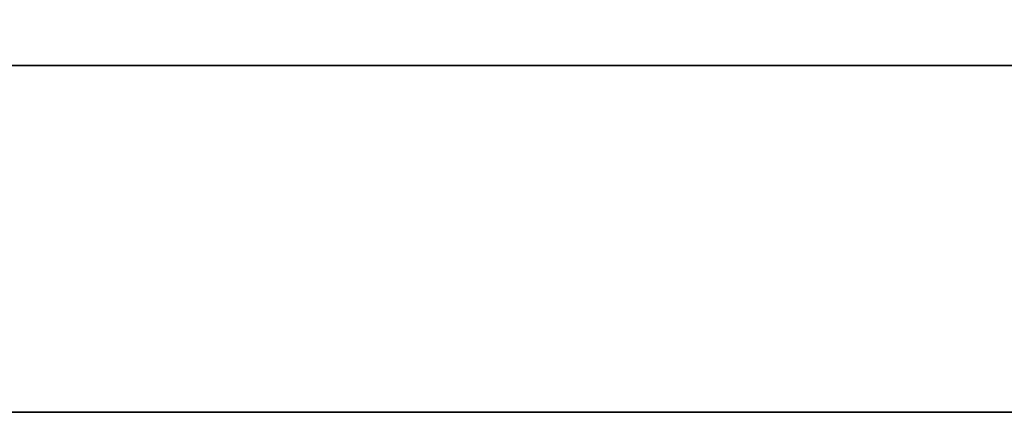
# Model space of a CAD drawing. Extents: x 248.8 to 273, y 2872.5 to 2876.7.
# Tile 275 of 656: x 258.91308 to 258.93128, y 2872.62467 to 2872.63191. Entities that reach past the tile are written whole.
import ezdxf

# ---------------------------------------------------------------- set-up
doc = ezdxf.new("R2010")
doc.units = 0
doc.header["$LTSCALE"] = 150
doc.header["$MEASUREMENT"] = 0
doc.layers.add('3DFACE_BOLT', color=7, linetype='CONTINUOUS')
doc.layers.add('3DFACE_SHAPE', color=7, linetype='CONTINUOUS')

msp = doc.modelspace()

# ---------------------------------------------------------------- linework, layer by layer
at = {"layer": '3DFACE_BOLT', "color": 1}
for points, invisible_edges in [([(258.909112, 2872.641067, -0.135), (258.915799, 2872.641067, -0.146583), (258.909112, 2872.631067, -0.135)], 14), ([(258.909112, 2872.631067, -0.135), (258.915799, 2872.641067, -0.146583), (258.915799, 2872.631067, -0.146583)], 3), ([(258.915799, 2872.641067, -0.123417), (258.909112, 2872.641067, -0.135), (258.915799, 2872.631067, -0.123417)], 14), ([(258.915799, 2872.631067, -0.123417), (258.909112, 2872.641067, -0.135), (258.909112, 2872.631067, -0.135)], 3), ([(258.909112, 2872.641067, -0.065), (258.915799, 2872.641067, -0.076583), (258.909112, 2872.631067, -0.065)], 14), ([(258.909112, 2872.631067, -0.065), (258.915799, 2872.641067, -0.076583), (258.915799, 2872.631067, -0.076583)], 3), ([(258.915799, 2872.641067, -0.053417), (258.909112, 2872.641067, -0.065), (258.915799, 2872.631067, -0.053417)], 14), ([(258.915799, 2872.631067, -0.053417), (258.909112, 2872.641067, -0.065), (258.909112, 2872.631067, -0.065)], 3), ([(258.915799, 2872.641067, -0.146583), (258.929174, 2872.641067, -0.146583), (258.915799, 2872.631067, -0.146583)], 14), ([(258.915799, 2872.631067, -0.146583), (258.929174, 2872.641067, -0.146583), (258.929174, 2872.631067, -0.146583)], 3), ([(258.929174, 2872.641067, -0.123417), (258.915799, 2872.641067, -0.123417), (258.929174, 2872.631067, -0.123417)], 14), ([(258.929174, 2872.631067, -0.123417), (258.915799, 2872.641067, -0.123417), (258.915799, 2872.631067, -0.123417)], 3), ([(258.915799, 2872.641067, -0.076583), (258.929174, 2872.641067, -0.076583), (258.915799, 2872.631067, -0.076583)], 14), ([(258.915799, 2872.631067, -0.076583), (258.929174, 2872.641067, -0.076583), (258.929174, 2872.631067, -0.076583)], 3), ([(258.929174, 2872.641067, -0.053417), (258.915799, 2872.641067, -0.053417), (258.929174, 2872.631067, -0.053417)], 14), ([(258.929174, 2872.631067, -0.053417), (258.915799, 2872.641067, -0.053417), (258.915799, 2872.631067, -0.053417)], 3), ([(258.929174, 2872.641067, -0.146583), (258.935862, 2872.641067, -0.135), (258.929174, 2872.631067, -0.146583)], 14), ([(258.929174, 2872.631067, -0.146583), (258.935862, 2872.641067, -0.135), (258.935862, 2872.631067, -0.135)], 3), ([(258.935862, 2872.641067, -0.135), (258.929174, 2872.641067, -0.123417), (258.935862, 2872.631067, -0.135)], 14), ([(258.935862, 2872.631067, -0.135), (258.929174, 2872.641067, -0.123417), (258.929174, 2872.631067, -0.123417)], 3), ([(258.929174, 2872.641067, -0.076583), (258.935862, 2872.641067, -0.065), (258.929174, 2872.631067, -0.076583)], 14), ([(258.929174, 2872.631067, -0.076583), (258.935862, 2872.641067, -0.065), (258.935862, 2872.631067, -0.065)], 3), ([(258.935862, 2872.641067, -0.065), (258.929174, 2872.641067, -0.053417), (258.935862, 2872.631067, -0.065)], 14), ([(258.935862, 2872.631067, -0.065), (258.929174, 2872.641067, -0.053417), (258.929174, 2872.631067, -0.053417)], 3), ([(258.909112, 2872.631067, -0.135), (258.915799, 2872.631067, -0.146583), (258.915799, 2872.631067, -0.123417)], 2), ([(258.909112, 2872.631067, -0.065), (258.915799, 2872.631067, -0.076583), (258.915799, 2872.631067, -0.053417)], 2), ([(258.914487, 2872.631067, -0.135), (258.914878, 2872.631067, -0.137472), (258.914487, 2872.581067, -0.135)], 14), ([(258.914487, 2872.581067, -0.135), (258.914878, 2872.631067, -0.137472), (258.914878, 2872.581067, -0.137472)], 3), ([(258.914878, 2872.631067, -0.132528), (258.914487, 2872.631067, -0.135), (258.914878, 2872.581067, -0.132528)], 14), ([(258.914878, 2872.581067, -0.132528), (258.914487, 2872.631067, -0.135), (258.914487, 2872.581067, -0.135)], 3), ([(258.914487, 2872.631067, -0.135), (258.914878, 2872.631067, -0.132528), (258.914878, 2872.631067, -0.137472)], 2), ([(258.914487, 2872.631067, -0.065), (258.914878, 2872.631067, -0.067472), (258.914487, 2872.581067, -0.065)], 14), ([(258.914487, 2872.581067, -0.065), (258.914878, 2872.631067, -0.067472), (258.914878, 2872.581067, -0.067472)], 3), ([(258.914878, 2872.631067, -0.062528), (258.914487, 2872.631067, -0.065), (258.914878, 2872.581067, -0.062528)], 14), ([(258.914878, 2872.581067, -0.062528), (258.914487, 2872.631067, -0.065), (258.914487, 2872.581067, -0.065)], 3), ([(258.914487, 2872.631067, -0.065), (258.914878, 2872.631067, -0.062528), (258.914878, 2872.631067, -0.067472)], 2), ([(258.914878, 2872.631067, -0.137472), (258.916015, 2872.631067, -0.139702), (258.914878, 2872.581067, -0.137472)], 14), ([(258.914878, 2872.581067, -0.137472), (258.916015, 2872.631067, -0.139702), (258.916015, 2872.581067, -0.139702)], 3), ([(258.916015, 2872.631067, -0.130298), (258.914878, 2872.631067, -0.132528), (258.916015, 2872.581067, -0.130298)], 14), ([(258.916015, 2872.581067, -0.130298), (258.914878, 2872.631067, -0.132528), (258.914878, 2872.581067, -0.132528)], 3), ([(258.914878, 2872.631067, -0.132528), (258.916015, 2872.631067, -0.130298), (258.914878, 2872.631067, -0.137472)], 14), ([(258.914878, 2872.631067, -0.137472), (258.916015, 2872.631067, -0.130298), (258.916015, 2872.631067, -0.139702)], 3), ([(258.914878, 2872.631067, -0.067472), (258.916015, 2872.631067, -0.069702), (258.914878, 2872.581067, -0.067472)], 14), ([(258.914878, 2872.581067, -0.067472), (258.916015, 2872.631067, -0.069702), (258.916015, 2872.581067, -0.069702)], 3), ([(258.916015, 2872.631067, -0.060298), (258.914878, 2872.631067, -0.062528), (258.916015, 2872.581067, -0.060298)], 14), ([(258.916015, 2872.581067, -0.060298), (258.914878, 2872.631067, -0.062528), (258.914878, 2872.581067, -0.062528)], 3), ([(258.914878, 2872.631067, -0.062528), (258.916015, 2872.631067, -0.060298), (258.914878, 2872.631067, -0.067472)], 14), ([(258.914878, 2872.631067, -0.067472), (258.916015, 2872.631067, -0.060298), (258.916015, 2872.631067, -0.069702)], 3), ([(258.915799, 2872.631067, -0.146583), (258.929174, 2872.631067, -0.146583), (258.915799, 2872.631067, -0.123417)], 14), ([(258.915799, 2872.631067, -0.123417), (258.929174, 2872.631067, -0.146583), (258.929174, 2872.631067, -0.123417)], 3), ([(258.915799, 2872.631067, -0.076583), (258.929174, 2872.631067, -0.076583), (258.915799, 2872.631067, -0.053417)], 14), ([(258.915799, 2872.631067, -0.053417), (258.929174, 2872.631067, -0.076583), (258.929174, 2872.631067, -0.053417)], 3), ([(258.916015, 2872.631067, -0.139702), (258.917785, 2872.631067, -0.141472), (258.916015, 2872.581067, -0.139702)], 14), ([(258.916015, 2872.581067, -0.139702), (258.917785, 2872.631067, -0.141472), (258.917785, 2872.581067, -0.141472)], 3), ([(258.917785, 2872.631067, -0.128528), (258.916015, 2872.631067, -0.130298), (258.917785, 2872.581067, -0.128528)], 14), ([(258.917785, 2872.581067, -0.128528), (258.916015, 2872.631067, -0.130298), (258.916015, 2872.581067, -0.130298)], 3), ([(258.916015, 2872.631067, -0.130298), (258.917785, 2872.631067, -0.128528), (258.916015, 2872.631067, -0.139702)], 14), ([(258.916015, 2872.631067, -0.139702), (258.917785, 2872.631067, -0.128528), (258.917785, 2872.631067, -0.141472)], 3), ([(258.916015, 2872.631067, -0.069702), (258.917785, 2872.631067, -0.071472), (258.916015, 2872.581067, -0.069702)], 14), ([(258.916015, 2872.581067, -0.069702), (258.917785, 2872.631067, -0.071472), (258.917785, 2872.581067, -0.071472)], 3), ([(258.917785, 2872.631067, -0.058528), (258.916015, 2872.631067, -0.060298), (258.917785, 2872.581067, -0.058528)], 14), ([(258.917785, 2872.581067, -0.058528), (258.916015, 2872.631067, -0.060298), (258.916015, 2872.581067, -0.060298)], 3), ([(258.916015, 2872.631067, -0.060298), (258.917785, 2872.631067, -0.058528), (258.916015, 2872.631067, -0.069702)], 14), ([(258.916015, 2872.631067, -0.069702), (258.917785, 2872.631067, -0.058528), (258.917785, 2872.631067, -0.071472)], 3), ([(258.917785, 2872.631067, -0.141472), (258.920015, 2872.631067, -0.142608), (258.917785, 2872.581067, -0.141472)], 14), ([(258.917785, 2872.581067, -0.141472), (258.920015, 2872.631067, -0.142608), (258.920015, 2872.581067, -0.142608)], 3), ([(258.920015, 2872.631067, -0.127392), (258.917785, 2872.631067, -0.128528), (258.920015, 2872.581067, -0.127392)], 14), ([(258.920015, 2872.581067, -0.127392), (258.917785, 2872.631067, -0.128528), (258.917785, 2872.581067, -0.128528)], 3), ([(258.917785, 2872.631067, -0.128528), (258.920015, 2872.631067, -0.127392), (258.917785, 2872.631067, -0.141472)], 14), ([(258.917785, 2872.631067, -0.141472), (258.920015, 2872.631067, -0.127392), (258.920015, 2872.631067, -0.142608)], 3), ([(258.917785, 2872.631067, -0.071472), (258.920015, 2872.631067, -0.072608), (258.917785, 2872.581067, -0.071472)], 14), ([(258.917785, 2872.581067, -0.071472), (258.920015, 2872.631067, -0.072608), (258.920015, 2872.581067, -0.072608)], 3), ([(258.920015, 2872.631067, -0.057392), (258.917785, 2872.631067, -0.058528), (258.920015, 2872.581067, -0.057392)], 14), ([(258.920015, 2872.581067, -0.057392), (258.917785, 2872.631067, -0.058528), (258.917785, 2872.581067, -0.058528)], 3), ([(258.917785, 2872.631067, -0.058528), (258.920015, 2872.631067, -0.057392), (258.917785, 2872.631067, -0.071472)], 14), ([(258.917785, 2872.631067, -0.071472), (258.920015, 2872.631067, -0.057392), (258.920015, 2872.631067, -0.072608)], 3), ([(258.920015, 2872.631067, -0.142608), (258.922487, 2872.631067, -0.143), (258.920015, 2872.581067, -0.142608)], 14), ([(258.920015, 2872.581067, -0.142608), (258.922487, 2872.631067, -0.143), (258.922487, 2872.581067, -0.143)], 3), ([(258.922487, 2872.631067, -0.127), (258.920015, 2872.631067, -0.127392), (258.922487, 2872.581067, -0.127)], 14), ([(258.922487, 2872.581067, -0.127), (258.920015, 2872.631067, -0.127392), (258.920015, 2872.581067, -0.127392)], 3), ([(258.920015, 2872.631067, -0.127392), (258.922487, 2872.631067, -0.127), (258.920015, 2872.631067, -0.142608)], 14), ([(258.920015, 2872.631067, -0.142608), (258.922487, 2872.631067, -0.127), (258.922487, 2872.631067, -0.143)], 3), ([(258.920015, 2872.631067, -0.072608), (258.922487, 2872.631067, -0.073), (258.920015, 2872.581067, -0.072608)], 14), ([(258.920015, 2872.581067, -0.072608), (258.922487, 2872.631067, -0.073), (258.922487, 2872.581067, -0.073)], 3), ([(258.922487, 2872.631067, -0.057), (258.920015, 2872.631067, -0.057392), (258.922487, 2872.581067, -0.057)], 14), ([(258.922487, 2872.581067, -0.057), (258.920015, 2872.631067, -0.057392), (258.920015, 2872.581067, -0.057392)], 3), ([(258.920015, 2872.631067, -0.057392), (258.922487, 2872.631067, -0.057), (258.920015, 2872.631067, -0.072608)], 14), ([(258.920015, 2872.631067, -0.072608), (258.922487, 2872.631067, -0.057), (258.922487, 2872.631067, -0.073)], 3), ([(258.922487, 2872.631067, -0.143), (258.924959, 2872.631067, -0.142608), (258.922487, 2872.581067, -0.143)], 14), ([(258.922487, 2872.581067, -0.143), (258.924959, 2872.631067, -0.142608), (258.924959, 2872.581067, -0.142608)], 3), ([(258.924959, 2872.631067, -0.127392), (258.922487, 2872.631067, -0.127), (258.924959, 2872.581067, -0.127392)], 14), ([(258.924959, 2872.581067, -0.127392), (258.922487, 2872.631067, -0.127), (258.922487, 2872.581067, -0.127)], 3), ([(258.922487, 2872.631067, -0.127), (258.924959, 2872.631067, -0.127392), (258.922487, 2872.631067, -0.143)], 14), ([(258.922487, 2872.631067, -0.143), (258.924959, 2872.631067, -0.127392), (258.924959, 2872.631067, -0.142608)], 3), ([(258.922487, 2872.631067, -0.073), (258.924959, 2872.631067, -0.072608), (258.922487, 2872.581067, -0.073)], 14), ([(258.922487, 2872.581067, -0.073), (258.924959, 2872.631067, -0.072608), (258.924959, 2872.581067, -0.072608)], 3), ([(258.924959, 2872.631067, -0.057392), (258.922487, 2872.631067, -0.057), (258.924959, 2872.581067, -0.057392)], 14), ([(258.924959, 2872.581067, -0.057392), (258.922487, 2872.631067, -0.057), (258.922487, 2872.581067, -0.057)], 3), ([(258.922487, 2872.631067, -0.057), (258.924959, 2872.631067, -0.057392), (258.922487, 2872.631067, -0.073)], 14), ([(258.922487, 2872.631067, -0.073), (258.924959, 2872.631067, -0.057392), (258.924959, 2872.631067, -0.072608)], 3), ([(258.924959, 2872.631067, -0.142608), (258.927189, 2872.631067, -0.141472), (258.924959, 2872.581067, -0.142608)], 14), ([(258.924959, 2872.581067, -0.142608), (258.927189, 2872.631067, -0.141472), (258.927189, 2872.581067, -0.141472)], 3), ([(258.927189, 2872.631067, -0.128528), (258.924959, 2872.631067, -0.127392), (258.927189, 2872.581067, -0.128528)], 14), ([(258.927189, 2872.581067, -0.128528), (258.924959, 2872.631067, -0.127392), (258.924959, 2872.581067, -0.127392)], 3), ([(258.924959, 2872.631067, -0.127392), (258.927189, 2872.631067, -0.128528), (258.924959, 2872.631067, -0.142608)], 14), ([(258.924959, 2872.631067, -0.142608), (258.927189, 2872.631067, -0.128528), (258.927189, 2872.631067, -0.141472)], 3), ([(258.924959, 2872.631067, -0.072608), (258.927189, 2872.631067, -0.071472), (258.924959, 2872.581067, -0.072608)], 14), ([(258.924959, 2872.581067, -0.072608), (258.927189, 2872.631067, -0.071472), (258.927189, 2872.581067, -0.071472)], 3), ([(258.927189, 2872.631067, -0.058528), (258.924959, 2872.631067, -0.057392), (258.927189, 2872.581067, -0.058528)], 14), ([(258.927189, 2872.581067, -0.058528), (258.924959, 2872.631067, -0.057392), (258.924959, 2872.581067, -0.057392)], 3), ([(258.924959, 2872.631067, -0.057392), (258.927189, 2872.631067, -0.058528), (258.924959, 2872.631067, -0.072608)], 14), ([(258.924959, 2872.631067, -0.072608), (258.927189, 2872.631067, -0.058528), (258.927189, 2872.631067, -0.071472)], 3), ([(258.927189, 2872.631067, -0.141472), (258.928959, 2872.631067, -0.139702), (258.927189, 2872.581067, -0.141472)], 14), ([(258.927189, 2872.581067, -0.141472), (258.928959, 2872.631067, -0.139702), (258.928959, 2872.581067, -0.139702)], 3), ([(258.928959, 2872.631067, -0.130298), (258.927189, 2872.631067, -0.128528), (258.928959, 2872.581067, -0.130298)], 14), ([(258.928959, 2872.581067, -0.130298), (258.927189, 2872.631067, -0.128528), (258.927189, 2872.581067, -0.128528)], 3), ([(258.927189, 2872.631067, -0.128528), (258.928959, 2872.631067, -0.130298), (258.927189, 2872.631067, -0.141472)], 14), ([(258.927189, 2872.631067, -0.141472), (258.928959, 2872.631067, -0.130298), (258.928959, 2872.631067, -0.139702)], 3), ([(258.927189, 2872.631067, -0.071472), (258.928959, 2872.631067, -0.069702), (258.927189, 2872.581067, -0.071472)], 14), ([(258.927189, 2872.581067, -0.071472), (258.928959, 2872.631067, -0.069702), (258.928959, 2872.581067, -0.069702)], 3), ([(258.928959, 2872.631067, -0.060298), (258.927189, 2872.631067, -0.058528), (258.928959, 2872.581067, -0.060298)], 14), ([(258.928959, 2872.581067, -0.060298), (258.927189, 2872.631067, -0.058528), (258.927189, 2872.581067, -0.058528)], 3), ([(258.927189, 2872.631067, -0.058528), (258.928959, 2872.631067, -0.060298), (258.927189, 2872.631067, -0.071472)], 14), ([(258.927189, 2872.631067, -0.071472), (258.928959, 2872.631067, -0.060298), (258.928959, 2872.631067, -0.069702)], 3), ([(258.928959, 2872.631067, -0.139702), (258.930095, 2872.631067, -0.137472), (258.928959, 2872.581067, -0.139702)], 14), ([(258.928959, 2872.581067, -0.139702), (258.930095, 2872.631067, -0.137472), (258.930095, 2872.581067, -0.137472)], 3), ([(258.930095, 2872.631067, -0.132528), (258.928959, 2872.631067, -0.130298), (258.930095, 2872.581067, -0.132528)], 14), ([(258.930095, 2872.581067, -0.132528), (258.928959, 2872.631067, -0.130298), (258.928959, 2872.581067, -0.130298)], 3), ([(258.928959, 2872.631067, -0.130298), (258.930095, 2872.631067, -0.132528), (258.928959, 2872.631067, -0.139702)], 14), ([(258.928959, 2872.631067, -0.139702), (258.930095, 2872.631067, -0.132528), (258.930095, 2872.631067, -0.137472)], 3), ([(258.928959, 2872.631067, -0.069702), (258.930095, 2872.631067, -0.067472), (258.928959, 2872.581067, -0.069702)], 14), ([(258.928959, 2872.581067, -0.069702), (258.930095, 2872.631067, -0.067472), (258.930095, 2872.581067, -0.067472)], 3), ([(258.930095, 2872.631067, -0.062528), (258.928959, 2872.631067, -0.060298), (258.930095, 2872.581067, -0.062528)], 14), ([(258.930095, 2872.581067, -0.062528), (258.928959, 2872.631067, -0.060298), (258.928959, 2872.581067, -0.060298)], 3), ([(258.928959, 2872.631067, -0.060298), (258.930095, 2872.631067, -0.062528), (258.928959, 2872.631067, -0.069702)], 14), ([(258.928959, 2872.631067, -0.069702), (258.930095, 2872.631067, -0.062528), (258.930095, 2872.631067, -0.067472)], 3), ([(258.929174, 2872.631067, -0.146583), (258.935862, 2872.631067, -0.135), (258.929174, 2872.631067, -0.123417)], 12), ([(258.929174, 2872.631067, -0.076583), (258.935862, 2872.631067, -0.065), (258.929174, 2872.631067, -0.053417)], 12), ([(258.930095, 2872.631067, -0.137472), (258.930487, 2872.631067, -0.135), (258.930095, 2872.581067, -0.137472)], 14), ([(258.930095, 2872.581067, -0.137472), (258.930487, 2872.631067, -0.135), (258.930487, 2872.581067, -0.135)], 3), ([(258.930487, 2872.631067, -0.135), (258.930095, 2872.631067, -0.132528), (258.930487, 2872.581067, -0.135)], 14), ([(258.930487, 2872.581067, -0.135), (258.930095, 2872.631067, -0.132528), (258.930095, 2872.581067, -0.132528)], 3), ([(258.930095, 2872.631067, -0.132528), (258.930487, 2872.631067, -0.135), (258.930095, 2872.631067, -0.137472)], 12), ([(258.930095, 2872.631067, -0.067472), (258.930487, 2872.631067, -0.065), (258.930095, 2872.581067, -0.067472)], 14), ([(258.930095, 2872.581067, -0.067472), (258.930487, 2872.631067, -0.065), (258.930487, 2872.581067, -0.065)], 3), ([(258.930487, 2872.631067, -0.065), (258.930095, 2872.631067, -0.062528), (258.930487, 2872.581067, -0.065)], 14), ([(258.930487, 2872.581067, -0.065), (258.930095, 2872.631067, -0.062528), (258.930095, 2872.581067, -0.062528)], 3), ([(258.930095, 2872.631067, -0.062528), (258.930487, 2872.631067, -0.065), (258.930095, 2872.631067, -0.067472)], 12)]:
    msp.add_3dface(points, dxfattribs=dict(at, invisible_edges=invisible_edges))
at = {"layer": '3DFACE_SHAPE', "color": 13}
for points, invisible_edges in [([(258.959337, 2872.521516), (258.959337, 2876.721516), (258.759337, 2872.521516)], 2), ([(258.959337, 2876.721516), (258.759337, 2876.721516), (258.759337, 2872.521516)], 12), ([(258.759337, 2872.521516, -0.2), (258.759337, 2876.721516, -0.2), (258.959337, 2872.521516, -0.2)], 2), ([(258.759337, 2876.721516, -0.2), (258.959337, 2876.721516, -0.2), (258.959337, 2872.521516, -0.2)], 12), ([(258.862487, 2872.521516, -0.0095), (258.862487, 2876.721516, -0.0095), (258.959337, 2872.521516, -0.0095)], 2), ([(258.862487, 2876.721516, -0.0095), (258.959337, 2876.721516, -0.0095), (258.959337, 2872.521516, -0.0095)], 12), ([(258.959337, 2872.521516, -0.1905), (258.959337, 2876.721516, -0.1905), (258.862487, 2872.521516, -0.1905)], 2), ([(258.959337, 2876.721516, -0.1905), (258.862487, 2876.721516, -0.1905), (258.862487, 2872.521516, -0.1905)], 12), ([(258.964487, 2872.624667, -0.03), (258.868887, 2872.631067, -0.03), (258.862487, 2872.624667, -0.03)], 3), ([(258.868887, 2872.631067, -0.17), (258.964487, 2872.624667, -0.17), (258.862487, 2872.624667, -0.17)], 13), ([(258.922487, 2872.631067, -0.03), (258.916476, 2872.631067, -0.05899), (258.868887, 2872.631067, -0.03)], 15), ([(258.916476, 2872.631067, -0.05899), (258.913987, 2872.631067, -0.065), (258.868887, 2872.631067, -0.03)], 14), ([(258.868887, 2872.631067, -0.03), (258.913987, 2872.631067, -0.065), (258.916476, 2872.631067, -0.07101)], 13), ([(258.916476, 2872.631067, -0.07101), (258.913987, 2872.631067, -0.135), (258.868887, 2872.631067, -0.03)], 15), ([(258.913987, 2872.631067, -0.135), (258.916476, 2872.631067, -0.14101), (258.868887, 2872.631067, -0.03)], 14), ([(258.868887, 2872.631067, -0.03), (258.916476, 2872.631067, -0.14101), (258.868887, 2872.631067, -0.17)], 3), ([(258.916476, 2872.631067, -0.14101), (258.964487, 2872.631067, -0.17), (258.868887, 2872.631067, -0.17)], 13), ([(258.922487, 2872.631067, -0.03), (258.868887, 2872.631067, -0.03), (258.964487, 2872.624667, -0.03)], 14), ([(258.868887, 2872.631067, -0.17), (258.964487, 2872.631067, -0.17), (258.964487, 2872.624667, -0.17)], 12), ([(258.916476, 2872.631067, -0.12899), (258.913987, 2872.631067, -0.135), (258.916476, 2872.631067, -0.07101)], 14), ([(258.916476, 2872.631067, -0.12899), (258.916476, 2872.624667, -0.12899), (258.913987, 2872.631067, -0.135)], 3), ([(258.916476, 2872.624667, -0.12899), (258.913987, 2872.624667, -0.135), (258.913987, 2872.631067, -0.135)], 14), ([(258.913987, 2872.631067, -0.135), (258.913987, 2872.624667, -0.135), (258.916476, 2872.631067, -0.14101)], 3), ([(258.913987, 2872.624667, -0.135), (258.916476, 2872.624667, -0.14101), (258.916476, 2872.631067, -0.14101)], 14), ([(258.916476, 2872.631067, -0.05899), (258.916476, 2872.624667, -0.05899), (258.913987, 2872.631067, -0.065)], 3), ([(258.916476, 2872.624667, -0.05899), (258.913987, 2872.624667, -0.065), (258.913987, 2872.631067, -0.065)], 14), ([(258.913987, 2872.631067, -0.065), (258.913987, 2872.624667, -0.065), (258.916476, 2872.631067, -0.07101)], 3), ([(258.913987, 2872.624667, -0.065), (258.916476, 2872.624667, -0.07101), (258.916476, 2872.631067, -0.07101)], 14), ([(258.922487, 2872.631067, -0.0565), (258.916476, 2872.631067, -0.05899), (258.922487, 2872.631067, -0.03)], 14), ([(258.916476, 2872.631067, -0.14101), (258.922487, 2872.631067, -0.1435), (258.964487, 2872.631067, -0.17)], 14), ([(258.922487, 2872.631067, -0.1265), (258.916476, 2872.631067, -0.12899), (258.922487, 2872.631067, -0.0735)], 14), ([(258.922487, 2872.631067, -0.0735), (258.916476, 2872.631067, -0.12899), (258.916476, 2872.631067, -0.07101)], 3), ([(258.916476, 2872.631067, -0.14101), (258.916476, 2872.624667, -0.14101), (258.922487, 2872.631067, -0.1435)], 3), ([(258.916476, 2872.624667, -0.14101), (258.922487, 2872.624667, -0.1435), (258.922487, 2872.631067, -0.1435)], 14), ([(258.922487, 2872.631067, -0.1265), (258.922487, 2872.624667, -0.1265), (258.916476, 2872.631067, -0.12899)], 3), ([(258.922487, 2872.624667, -0.1265), (258.916476, 2872.624667, -0.12899), (258.916476, 2872.631067, -0.12899)], 14), ([(258.916476, 2872.631067, -0.07101), (258.916476, 2872.624667, -0.07101), (258.922487, 2872.631067, -0.0735)], 3), ([(258.916476, 2872.624667, -0.07101), (258.922487, 2872.624667, -0.0735), (258.922487, 2872.631067, -0.0735)], 14), ([(258.922487, 2872.631067, -0.0565), (258.922487, 2872.624667, -0.0565), (258.916476, 2872.631067, -0.05899)], 3), ([(258.922487, 2872.624667, -0.0565), (258.916476, 2872.624667, -0.05899), (258.916476, 2872.631067, -0.05899)], 14), ([(258.922487, 2872.631067, -0.1435), (258.928497, 2872.631067, -0.14101), (258.964487, 2872.631067, -0.17)], 14), ([(258.964487, 2872.631067, -0.03), (258.928497, 2872.631067, -0.05899), (258.922487, 2872.631067, -0.03)], 3), ([(258.928497, 2872.631067, -0.05899), (258.922487, 2872.631067, -0.0565), (258.922487, 2872.631067, -0.03)], 14), ([(258.928497, 2872.631067, -0.12899), (258.922487, 2872.631067, -0.1265), (258.928497, 2872.631067, -0.07101)], 14), ([(258.928497, 2872.631067, -0.07101), (258.922487, 2872.631067, -0.1265), (258.922487, 2872.631067, -0.0735)], 3), ([(258.922487, 2872.631067, -0.1435), (258.922487, 2872.624667, -0.1435), (258.928497, 2872.631067, -0.14101)], 3), ([(258.922487, 2872.624667, -0.1435), (258.928497, 2872.624667, -0.14101), (258.928497, 2872.631067, -0.14101)], 14), ([(258.928497, 2872.631067, -0.12899), (258.928497, 2872.624667, -0.12899), (258.922487, 2872.631067, -0.1265)], 3), ([(258.928497, 2872.624667, -0.12899), (258.922487, 2872.624667, -0.1265), (258.922487, 2872.631067, -0.1265)], 14), ([(258.922487, 2872.631067, -0.0735), (258.922487, 2872.624667, -0.0735), (258.928497, 2872.631067, -0.07101)], 3), ([(258.922487, 2872.624667, -0.0735), (258.928497, 2872.624667, -0.07101), (258.928497, 2872.631067, -0.07101)], 14), ([(258.928497, 2872.631067, -0.05899), (258.928497, 2872.624667, -0.05899), (258.922487, 2872.631067, -0.0565)], 3), ([(258.928497, 2872.624667, -0.05899), (258.922487, 2872.624667, -0.0565), (258.922487, 2872.631067, -0.0565)], 14), ([(258.964487, 2872.631067, -0.03), (258.922487, 2872.631067, -0.03), (258.964487, 2872.624667, -0.03)], 2), ([(258.964487, 2872.631067, -0.17), (258.928497, 2872.631067, -0.14101), (258.930987, 2872.631067, -0.135)], 13), ([(258.928497, 2872.631067, -0.07101), (258.930987, 2872.631067, -0.065), (258.928497, 2872.631067, -0.12899)], 14), ([(258.930987, 2872.631067, -0.065), (258.964487, 2872.631067, -0.17), (258.928497, 2872.631067, -0.12899)], 15), ([(258.928497, 2872.631067, -0.12899), (258.964487, 2872.631067, -0.17), (258.930987, 2872.631067, -0.135)], 3), ([(258.930987, 2872.631067, -0.065), (258.928497, 2872.631067, -0.05899), (258.964487, 2872.631067, -0.03)], 14), ([(258.928497, 2872.631067, -0.14101), (258.928497, 2872.624667, -0.14101), (258.930987, 2872.631067, -0.135)], 3), ([(258.928497, 2872.624667, -0.14101), (258.930987, 2872.624667, -0.135), (258.930987, 2872.631067, -0.135)], 14), ([(258.930987, 2872.631067, -0.135), (258.930987, 2872.624667, -0.135), (258.928497, 2872.631067, -0.12899)], 3), ([(258.930987, 2872.624667, -0.135), (258.928497, 2872.624667, -0.12899), (258.928497, 2872.631067, -0.12899)], 14), ([(258.928497, 2872.631067, -0.07101), (258.928497, 2872.624667, -0.07101), (258.930987, 2872.631067, -0.065)], 3), ([(258.928497, 2872.624667, -0.07101), (258.930987, 2872.624667, -0.065), (258.930987, 2872.631067, -0.065)], 14), ([(258.930987, 2872.631067, -0.065), (258.930987, 2872.624667, -0.065), (258.928497, 2872.631067, -0.05899)], 3), ([(258.930987, 2872.624667, -0.065), (258.928497, 2872.624667, -0.05899), (258.928497, 2872.631067, -0.05899)], 14), ([(258.964487, 2872.631067, -0.17), (258.930987, 2872.631067, -0.065), (258.964487, 2872.631067, -0.03)], 3), ([(258.913987, 2872.624667, -0.065), (258.916476, 2872.624667, -0.05899), (258.862487, 2872.624667, -0.065)], 14), ([(258.916476, 2872.624667, -0.05899), (258.922487, 2872.624667, -0.0565), (258.862487, 2872.624667, -0.065)], 14), ([(258.862487, 2872.624667, -0.065), (258.922487, 2872.624667, -0.0565), (258.862487, 2872.624667, -0.03)], 15), ([(258.922487, 2872.624667, -0.0565), (258.928497, 2872.624667, -0.05899), (258.862487, 2872.624667, -0.03)], 14), ([(258.862487, 2872.624667, -0.03), (258.928497, 2872.624667, -0.05899), (258.964487, 2872.624667, -0.03)], 3), ([(258.964487, 2872.624667, -0.17), (258.916476, 2872.624667, -0.14101), (258.862487, 2872.624667, -0.17)], 3), ([(258.862487, 2872.624667, -0.17), (258.916476, 2872.624667, -0.14101), (258.862487, 2872.624667, -0.135)], 3), ([(258.916476, 2872.624667, -0.14101), (258.913987, 2872.624667, -0.135), (258.862487, 2872.624667, -0.135)], 14), ([(258.913987, 2872.624667, -0.065), (258.862487, 2872.624667, -0.065), (258.916476, 2872.624667, -0.12899)], 15), ([(258.916476, 2872.624667, -0.12899), (258.862487, 2872.624667, -0.065), (258.913987, 2872.624667, -0.135)], 3), ([(258.862487, 2872.624667, -0.065), (258.862487, 2872.624667, -0.135), (258.913987, 2872.624667, -0.135)], 14), ([(258.916476, 2872.624667, -0.07101), (258.913987, 2872.624667, -0.065), (258.916476, 2872.624667, -0.12899)], 14), ([(258.964487, 2872.624667, -0.17), (258.922487, 2872.624667, -0.1435), (258.916476, 2872.624667, -0.14101)], 13), ([(258.916476, 2872.624667, -0.12899), (258.922487, 2872.624667, -0.1265), (258.916476, 2872.624667, -0.07101)], 14), ([(258.922487, 2872.624667, -0.1265), (258.922487, 2872.624667, -0.0735), (258.916476, 2872.624667, -0.07101)], 13), ([(258.922487, 2872.624667, -0.1265), (258.928497, 2872.624667, -0.12899), (258.922487, 2872.624667, -0.0735)], 14), ([(258.922487, 2872.624667, -0.0735), (258.928497, 2872.624667, -0.12899), (258.928497, 2872.624667, -0.07101)], 3), ([(258.928497, 2872.624667, -0.14101), (258.922487, 2872.624667, -0.1435), (258.964487, 2872.624667, -0.17)], 14), ([(258.928497, 2872.624667, -0.05899), (258.930987, 2872.624667, -0.065), (258.964487, 2872.624667, -0.03)], 14), ([(258.964487, 2872.624667, -0.03), (258.930987, 2872.624667, -0.065), (258.928497, 2872.624667, -0.07101)], 13), ([(258.928497, 2872.624667, -0.12899), (258.930987, 2872.624667, -0.135), (258.928497, 2872.624667, -0.07101)], 14), ([(258.928497, 2872.624667, -0.07101), (258.930987, 2872.624667, -0.135), (258.964487, 2872.624667, -0.03)], 15), ([(258.930987, 2872.624667, -0.135), (258.928497, 2872.624667, -0.14101), (258.964487, 2872.624667, -0.17)], 14), ([(258.930987, 2872.624667, -0.135), (258.964487, 2872.624667, -0.17), (258.964487, 2872.624667, -0.03)], 13)]:
    msp.add_3dface(points, dxfattribs=dict(at, invisible_edges=invisible_edges))

doc.saveas('drawing.dxf')
